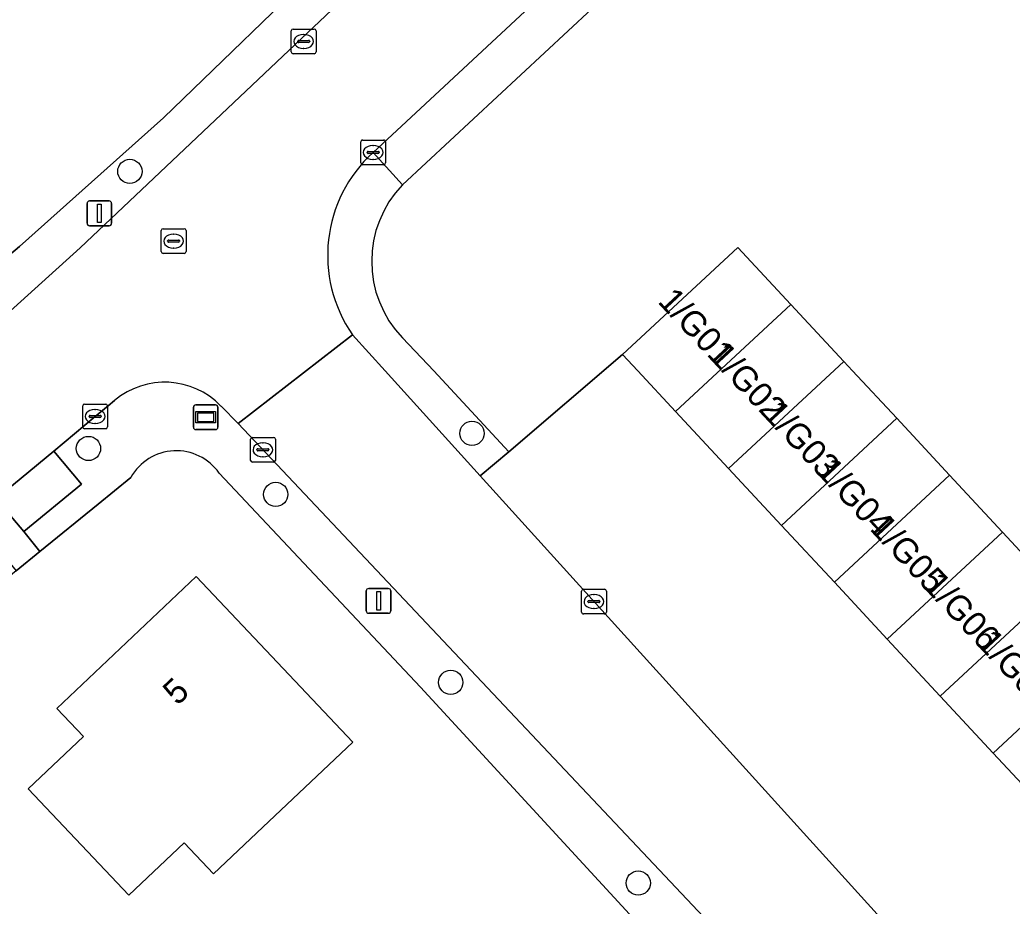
# Model space of a CAD drawing. Extents: x 162661 to 163484, y 380247 to 381230.
# Drawn here: x 163254.19 to 163294.19, y 380978.41 to 381014.16 of the extents above; entities that cross this region are included whole.
import ezdxf

# ---------------------------------------------------------------- set-up
doc = ezdxf.new("R2010")
doc.units = 0
for name, color, linetype in [('IMGEO_Berm_groen', 7, 'Continuous'), ('IMGEO_Boom', 7, 'Continuous'), ('IMGEO_Erf', 7, 'Continuous'), ('IMGEO_Groenvoorziening', 7, 'Continuous'), ('IMGEO_Kolk', 7, 'Continuous'), ('IMGEO_Lichtmast', 7, 'Continuous'), ('IMGEO_Pand', 7, 'Continuous'), ('IMGEO_Pand_nummerreeks', 7, 'Continuous'), ('IMGEO_Parkeervlak_halfverhard', 7, 'Continuous'), ('IMGEO_Parkeervlak_open', 7, 'Continuous'), ('IMGEO_Rijbaan_lokaal_gesloten', 7, 'Continuous'), ('IMGEO_Rioolput', 7, 'Continuous'), ('IMGEO_Straatnaambord', 7, 'Continuous'), ('IMGEO_Voetpad_open', 7, 'Continuous')]:
    doc.layers.add(name, color=color, linetype=linetype)

msp = doc.modelspace()

# ---------------------------------------------------------------- linework, layer by layer
at = {"layer": 'IMGEO_Berm_groen'}
for points in [[(163258.012, 380998.803), (163257.757, 380998.595), (163257.226, 380998.162), (163255.56, 380996.763), (163256.672, 380995.43), (163254.347, 380993.516), (163254.999, 380992.715), (163257.344, 380994.624), (163258.666, 380995.7)], [(163262.994, 380997.873), (163262.301, 380998.58)], [(163262.225, 380995.879), (163270.341, 380987.244), (163283.301, 380973.164), (163284.882, 380974.654), (163262.994, 380997.873)]]:
    msp.add_lwpolyline(points, dxfattribs=at)
for centre, radius, start, end in [((163260.037, 380996.398), 3.144, 43.9412, 130.1062), ((163260.502, 380994.674), 2.103, 34.9726, 150.7859)]:
    msp.add_arc(centre, radius, start, end, dxfattribs=at)
at = {"layer": 'IMGEO_Boom'}
for centre in [(163258.628, 381008.043), (163272.418, 380997.478), (163256.958, 380996.869), (163264.509, 380995.016), (163271.563, 380987.436), (163279.119, 380979.341)]:
    msp.add_circle(centre, 0.489, dxfattribs=at)
at = {"layer": 'IMGEO_Erf'}
for points in [[(163307.098, 381038.086), (163305.718, 381038.493), (163302.713, 381038.331), (163284.882, 381021.709), (163269.612, 381007.506)], [(163248.231, 381000), (163254.178, 381005.02), (163259.983, 381010.203), (163266.746, 381016.75)], [(163269.612, 381001.328), (163270.879, 381000), (163273.899, 380996.74), (163278.492, 381000.653), (163283.139, 381004.971), (163285.272, 381002.676), (163287.406, 381000.38), (163287.759, 381000), (163289.539, 380998.085), (163291.672, 380995.79), (163293.805, 380993.494), (163295.938, 380991.199)], [(163256.849, 380940.728), (163265.587, 380947.667), (163275.197, 380956.267), (163283.823, 380964.675), (163285.861, 380967.011), (163285.811, 380970.355), (163285.512, 380970.762), (163283.301, 380973.164), (163270.341, 380987.244), (163262.225, 380995.879)], [(163258.666, 380995.7), (163257.344, 380994.624), (163254.999, 380992.715), (163254.038, 380991.932), (163248.395, 380987.338), (163237.811, 380979.548), (163237.042, 380978.982), (163231.716, 380975.062), (163228.687, 380972.923), (163217.335, 380964.914), (163215.257, 380963.648)]]:
    msp.add_lwpolyline(points, dxfattribs=at)
msp.add_lwpolyline([(163254.532, 380983.145), (163256.754, 380985.248), (163255.682, 380986.381), (163261.301, 380991.699), (163267.614, 380985.029), (163263.983, 380981.593), (163261.995, 380979.711), (163260.81, 380980.963), (163258.587, 380978.859)], close=True, dxfattribs=at)
for centre, radius, start, end in [((163272.85, 381004.417), 4.475, 136.3524, 223.6476), ((163260.502, 380994.674), 2.103, 34.9726, 150.7859)]:
    msp.add_arc(centre, radius, start, end, dxfattribs=at)
at = {"layer": 'IMGEO_Groenvoorziening'}
for points in [[(163283.96, 381030.703), (163282.912, 381031.92), (163281.455, 381030.578), (163266.746, 381016.75), (163259.983, 381010.203), (163254.178, 381005.02), (163248.231, 381000)], [(163251.131, 380999.999), (163256.625, 381004.958), (163274.447, 381021.832), (163283.96, 381030.703)], [(163269.612, 381007.506), (163268.434, 381008.81)], [(163267.601, 381001.458), (163268.92, 381000), (163272.753, 380995.764), (163273.899, 380996.74), (163270.879, 381000), (163269.612, 381001.328)]]:
    msp.add_lwpolyline(points, dxfattribs=at)
for centre, radius, start, end in [((163272.217, 381004.658), 5.617, 132.3403, 214.7313), ((163272.85, 381004.417), 4.475, 136.3524, 223.6476)]:
    msp.add_arc(centre, radius, start, end, dxfattribs=at)
at = {"layer": 'IMGEO_Kolk'}
for p, q in [((163265.208, 381013.786), (163266.06, 381013.786)), ((163265.133, 381012.86), (163265.133, 381013.712)), ((163265.435, 381013.329), (163265.833, 381013.329)), ((163265.621, 381013.566), (163265.646, 381013.566)), ((163266.134, 381013.712), (163266.134, 381012.86)), ((163265.392, 381013.28), (163265.392, 381013.292)), ((163265.83, 381013.243), (163265.432, 381013.243)), ((163265.644, 381013.006), (163265.619, 381013.006)), ((163265.876, 381013.292), (163265.876, 381013.28)), ((163266.06, 381012.786), (163265.208, 381012.786)), ((163267.933, 381008.384), (163267.933, 381009.236)), ((163268.008, 381009.31), (163268.86, 381009.31)), ((163268.421, 381009.09), (163268.446, 381009.09)), ((163268.934, 381009.236), (163268.934, 381008.384)), ((163268.192, 381008.804), (163268.192, 381008.816)), ((163268.63, 381008.767), (163268.232, 381008.767)), ((163268.235, 381008.853), (163268.633, 381008.853)), ((163268.444, 381008.53), (163268.419, 381008.53)), ((163268.676, 381008.816), (163268.676, 381008.804)), ((163268.86, 381008.31), (163268.008, 381008.31)), ((163256.725, 380997.736), (163256.725, 380998.588)), ((163256.8, 380998.662), (163257.652, 380998.662)), ((163257.726, 380998.588), (163257.726, 380997.736)), ((163256.984, 380998.156), (163256.984, 380998.168)), ((163257.027, 380998.205), (163257.425, 380998.205)), ((163257.213, 380998.442), (163257.238, 380998.442)), ((163257.468, 380998.168), (163257.468, 380998.156)), ((163257.422, 380998.119), (163257.024, 380998.119)), ((163257.236, 380997.882), (163257.211, 380997.882)), ((163257.652, 380997.662), (163256.8, 380997.662)), ((163263.491, 380996.39), (163263.491, 380997.242)), ((163263.566, 380997.316), (163264.418, 380997.316)), ((163263.979, 380997.096), (163264.004, 380997.096)), ((163264.492, 380997.242), (163264.492, 380996.39)), ((163263.75, 380996.81), (163263.75, 380996.822)), ((163264.188, 380996.773), (163263.79, 380996.773)), ((163263.793, 380996.859), (163264.191, 380996.859)), ((163264.002, 380996.536), (163263.977, 380996.536)), ((163264.234, 380996.822), (163264.234, 380996.81)), ((163264.418, 380996.316), (163263.566, 380996.316)), ((163276.834, 380990.267), (163276.834, 380991.119)), ((163276.909, 380991.193), (163277.761, 380991.193)), ((163277.322, 380990.973), (163277.347, 380990.973)), ((163277.835, 380991.119), (163277.835, 380990.267)), ((163277.093, 380990.687), (163277.093, 380990.699)), ((163277.531, 380990.65), (163277.133, 380990.65)), ((163277.136, 380990.736), (163277.534, 380990.736)), ((163277.577, 380990.699), (163277.577, 380990.687)), ((163277.761, 380990.193), (163276.909, 380990.193)), ((163277.345, 380990.413), (163277.32, 380990.413))]:
    msp.add_line(p, q, dxfattribs=at)
for points in [[(163265.208, 381013.786), (163266.06, 381013.786)], [(163265.133, 381012.86), (163265.133, 381013.712)], [(163266.134, 381013.712), (163266.134, 381012.86)], [(163266.06, 381012.786), (163265.208, 381012.786)], [(163267.933, 381008.384), (163267.933, 381009.236)], [(163268.008, 381009.31), (163268.86, 381009.31)], [(163268.934, 381009.236), (163268.934, 381008.384)], [(163268.86, 381008.31), (163268.008, 381008.31)], [(163256.725, 380997.736), (163256.725, 380998.588)], [(163256.8, 380998.662), (163257.652, 380998.662)], [(163257.726, 380998.588), (163257.726, 380997.736)], [(163257.652, 380997.662), (163256.8, 380997.662)], [(163263.491, 380996.39), (163263.491, 380997.242)], [(163263.566, 380997.316), (163264.418, 380997.316)], [(163264.492, 380997.242), (163264.492, 380996.39)], [(163264.418, 380996.316), (163263.566, 380996.316)], [(163276.834, 380990.267), (163276.834, 380991.119)], [(163276.909, 380991.193), (163277.761, 380991.193)], [(163277.835, 380991.119), (163277.835, 380990.267)], [(163277.761, 380990.193), (163276.909, 380990.193)]]:
    msp.add_lwpolyline(points, dxfattribs=at)
for centre, radius, start, end in [((163265.21, 381013.71), 0.0765, 91.552, 178.448), ((163265.21, 381013.71), 0.0765, 91.552, 178.448), ((163266.058, 381013.71), 0.0765, 1.552, 88.448), ((163266.058, 381013.71), 0.0765, 1.552, 88.448), ((163265.432, 381013.289), 0.0403, 85.8775, 175.7526), ((163265.837, 381013.291), 0.0386, 1.7309, 96.639), ((163265.429, 381013.279), 0.0366, 178.938, 274.7102), ((163265.833, 381013.286), 0.043, 264.8664, 352.4533), ((163265.21, 381012.862), 0.0765, 181.552, 268.448), ((163265.21, 381012.862), 0.0765, 181.552, 268.448), ((163266.058, 381012.862), 0.0765, 271.552, 358.448), ((163266.058, 381012.862), 0.0765, 271.552, 358.448), ((163268.01, 381009.234), 0.0765, 91.552, 178.448), ((163268.01, 381009.234), 0.0765, 91.552, 178.448), ((163268.858, 381009.234), 0.0765, 1.552, 88.448), ((163268.858, 381009.234), 0.0765, 1.552, 88.448), ((163268.232, 381008.813), 0.0403, 85.8775, 175.7526), ((163268.229, 381008.803), 0.0366, 178.938, 274.7102), ((163268.633, 381008.81), 0.043, 264.8664, 352.4533), ((163268.637, 381008.815), 0.0386, 1.7309, 96.639), ((163268.01, 381008.386), 0.0765, 181.552, 268.448), ((163268.01, 381008.386), 0.0765, 181.552, 268.448), ((163268.858, 381008.386), 0.0765, 271.552, 358.448), ((163268.858, 381008.386), 0.0765, 271.552, 358.448), ((163256.802, 380998.586), 0.0765, 91.552, 178.448), ((163256.802, 380998.586), 0.0765, 91.552, 178.448), ((163257.65, 380998.586), 0.0765, 1.552, 88.448), ((163257.65, 380998.586), 0.0765, 1.552, 88.448), ((163257.024, 380998.165), 0.0403, 85.8775, 175.7526), ((163257.021, 380998.155), 0.0366, 178.938, 274.7102), ((163257.425, 380998.162), 0.043, 264.8664, 352.4533), ((163257.429, 380998.167), 0.0386, 1.7309, 96.639), ((163256.802, 380997.738), 0.0765, 181.552, 268.448), ((163256.802, 380997.738), 0.0765, 181.552, 268.448), ((163257.65, 380997.738), 0.0765, 271.552, 358.448), ((163257.65, 380997.738), 0.0765, 271.552, 358.448), ((163263.568, 380997.24), 0.0765, 91.552, 178.448), ((163263.568, 380997.24), 0.0765, 91.552, 178.448), ((163264.416, 380997.24), 0.0765, 1.552, 88.448), ((163264.416, 380997.24), 0.0765, 1.552, 88.448), ((163263.79, 380996.819), 0.0403, 85.8775, 175.7526), ((163263.787, 380996.809), 0.0366, 178.938, 274.7102), ((163264.191, 380996.816), 0.043, 264.8664, 352.4533), ((163264.195, 380996.821), 0.0386, 1.7309, 96.639), ((163263.568, 380996.392), 0.0765, 181.552, 268.448), ((163263.568, 380996.392), 0.0765, 181.552, 268.448), ((163264.416, 380996.392), 0.0765, 271.552, 358.448), ((163264.416, 380996.392), 0.0765, 271.552, 358.448), ((163276.911, 380991.117), 0.0765, 91.552, 178.448), ((163276.911, 380991.117), 0.0765, 91.552, 178.448), ((163277.759, 380991.117), 0.0765, 1.552, 88.448), ((163277.759, 380991.117), 0.0765, 1.552, 88.448), ((163277.133, 380990.696), 0.0403, 85.8775, 175.7526), ((163277.13, 380990.686), 0.0366, 178.938, 274.7102), ((163277.534, 380990.693), 0.043, 264.8664, 352.4533), ((163277.538, 380990.698), 0.0386, 1.7309, 96.639), ((163276.911, 380990.269), 0.0765, 181.552, 268.448), ((163276.911, 380990.269), 0.0765, 181.552, 268.448), ((163277.759, 380990.269), 0.0765, 271.552, 358.448), ((163277.759, 380990.269), 0.0765, 271.552, 358.448)]:
    msp.add_arc(centre, radius, start, end, dxfattribs=at)
for centre, major_axis, ratio, start_param, end_param in [((163265.62, 381013.286), (-0.387, 0.002), 0.722429, 4.712389, 7.853982), ((163265.645, 381013.286), (-0.39, 0.002), 0.717154, 1.570796, 4.712389), ((163268.42, 381008.81), (-0.387, 0.002), 0.722429, 4.712389, 7.853982), ((163268.445, 381008.81), (-0.39, 0.002), 0.717154, 1.570796, 4.712389), ((163257.212, 380998.162), (-0.387, 0.002), 0.722429, 4.712389, 7.853982), ((163257.237, 380998.162), (-0.39, 0.002), 0.717154, 1.570796, 4.712389), ((163263.978, 380996.816), (-0.387, 0.002), 0.722429, 4.712389, 7.853982), ((163264.003, 380996.816), (-0.39, 0.002), 0.717154, 1.570796, 4.712389), ((163277.321, 380990.693), (-0.387, 0.002), 0.722429, 4.712389, 7.853982), ((163277.346, 380990.693), (-0.39, 0.002), 0.717154, 1.570796, 4.712389)]:
    msp.add_ellipse(centre, major_axis=major_axis, ratio=ratio, start_param=start_param, end_param=end_param, dxfattribs=at)
at = {"layer": 'IMGEO_Lichtmast'}
for p, q in [((163256.9, 381005.952), (163256.9, 381006.752)), ((163256.9, 381006.752), (163256.9, 381005.952)), ((163257, 381006.852), (163257.79, 381006.852)), ((163257.79, 381006.852), (163257, 381006.852)), ((163257.89, 381006.752), (163257.89, 381005.952)), ((163257.89, 381005.952), (163257.89, 381006.752)), ((163257.79, 381005.852), (163257, 381005.852)), ((163257, 381005.852), (163257.79, 381005.852)), ((163268.156, 380990.322), (163268.156, 380991.122)), ((163268.156, 380991.122), (163268.156, 380990.322)), ((163268.256, 380991.222), (163269.046, 380991.222)), ((163269.046, 380991.222), (163268.256, 380991.222)), ((163269.146, 380991.122), (163269.146, 380990.322)), ((163269.146, 380990.322), (163269.146, 380991.122)), ((163269.046, 380990.222), (163268.256, 380990.222)), ((163268.256, 380990.222), (163269.046, 380990.222))]:
    msp.add_line(p, q, dxfattribs=at)
for points in [[(163257.32, 381006.727), (163257.47, 381006.727), (163257.47, 381005.977), (163257.32, 381005.977), (163257.32, 381006.727)], [(163268.576, 380991.097), (163268.726, 380991.097), (163268.726, 380990.347), (163268.576, 380990.347), (163268.576, 380991.097)]]:
    msp.add_lwpolyline(points, dxfattribs=at)
for centre, start, end in [((163257, 381006.752), 90, 180), ((163257, 381006.752), 90, 180), ((163257.79, 381006.752), 0, 90), ((163257.79, 381006.752), 360, 90), ((163257, 381005.952), 180, 270), ((163257, 381005.952), 180, 270), ((163257.79, 381005.952), 270, 0), ((163257.79, 381005.952), 270, 0), ((163268.256, 380991.122), 90, 180), ((163268.256, 380991.122), 90, 180), ((163269.046, 380991.122), 0, 90), ((163269.046, 380991.122), 360, 90), ((163268.256, 380990.322), 180, 270), ((163268.256, 380990.322), 180, 270), ((163269.046, 380990.322), 270, 0), ((163269.046, 380990.322), 270, 0)]:
    msp.add_arc(centre, 0.1, start, end, dxfattribs=at)
at = {"layer": 'IMGEO_Pand'}
for points in [[(163280.626, 380998.357), (163285.272, 381002.676), (163283.139, 381004.971), (163278.492, 381000.653), (163279.099, 381000)], [(163282.759, 380996.062), (163287.406, 381000.38), (163285.272, 381002.676), (163280.626, 380998.357)], [(163282.759, 380996.062), (163284.892, 380993.766), (163289.539, 380998.085), (163287.759, 381000), (163287.406, 381000.38)], [(163284.892, 380993.766), (163287.025, 380991.471), (163291.672, 380995.79), (163289.539, 380998.085)], [(163289.158, 380989.175), (163293.805, 380993.494), (163291.672, 380995.79), (163287.025, 380991.471)], [(163291.291, 380986.88), (163295.938, 380991.199), (163293.805, 380993.494), (163289.158, 380989.175)], [(163254.532, 380983.145), (163258.587, 380978.859), (163260.81, 380980.963), (163261.995, 380979.711), (163263.983, 380981.593), (163267.614, 380985.029), (163261.301, 380991.699), (163255.682, 380986.381), (163256.754, 380985.248)], [(163291.291, 380986.88), (163293.424, 380984.585), (163298.071, 380988.903), (163295.938, 380991.199)], [(163298.071, 380988.903), (163293.424, 380984.585), (163295.558, 380982.289), (163300.205, 380986.608)]]:
    msp.add_lwpolyline(points, close=True, dxfattribs=at)
at = {"layer": 'IMGEO_Parkeervlak_halfverhard'}
for points in [[(163302.713, 381038.331), (163301.545, 381039.608), (163299.113, 381037.367), (163283.728, 381023.037), (163268.434, 381008.81), (163269.612, 381007.506), (163284.882, 381021.709)], [(163256.672, 380995.43), (163255.56, 380996.763), (163253.218, 380994.843), (163254.347, 380993.516)]]:
    msp.add_lwpolyline(points, close=True, dxfattribs=at)
at = {"layer": 'IMGEO_Parkeervlak_open'}
msp.add_lwpolyline([(163303.91, 380973.295), (163299.824, 380977.698), (163297.691, 380979.994), (163295.558, 380982.289), (163293.424, 380984.585), (163291.291, 380986.88), (163289.158, 380989.175), (163287.025, 380991.471), (163284.892, 380993.766), (163282.759, 380996.062), (163280.626, 380998.357), (163279.099, 381000), (163278.492, 381000.653), (163273.899, 380996.74), (163272.753, 380995.764), (163291.33, 380975.235), (163303.455, 380962.21), (163308.847, 380956.416), (163310.321, 380957.793), (163314.601, 380961.79), (163312.463, 380964.091), (163310.325, 380966.392), (163308.186, 380968.693), (163306.048, 380970.994)], close=True, dxfattribs=at)
at = {"layer": 'IMGEO_Rijbaan_lokaal_gesloten'}
for points in [[(163283.728, 381023.037), (163299.113, 381037.367), (163301.545, 381039.608), (163301.923, 381039.953), (163304.26, 381042.085), (163300.394, 381046.146), (163298.188, 381043.972), (163298.154, 381043.939), (163296.587, 381042.478), (163292.678, 381038.833), (163291.303, 381037.551), (163287.414, 381033.924), (163283.96, 381030.703), (163274.447, 381021.832), (163256.625, 381004.958), (163251.131, 380999.999)], [(163268.434, 381008.81), (163283.728, 381023.037)], [(163262.301, 380998.58), (163262.994, 380997.873), (163267.601, 381001.458)], [(163291.33, 380975.235), (163272.753, 380995.764), (163268.92, 381000), (163267.601, 381001.458), (163262.994, 380997.873), (163284.882, 380974.654), (163287.093, 380972.307)], [(163252.298, 380994.062), (163253.218, 380994.843), (163255.56, 380996.763), (163257.226, 380998.162), (163257.757, 380998.595), (163258.012, 380998.803)]]:
    msp.add_lwpolyline(points, dxfattribs=at)
for centre, radius, start, end in [((163272.217, 381004.658), 5.617, 132.3403, 214.7313), ((163260.037, 380996.398), 3.144, 43.9412, 130.1062)]:
    msp.add_arc(centre, radius, start, end, dxfattribs=at)
at = {"layer": 'IMGEO_Rioolput'}
for p, q in [((163259.967, 381005.733), (163260.819, 381005.733)), ((163259.892, 381004.807), (163259.892, 381005.659)), ((163260.38, 381005.513), (163260.405, 381005.513)), ((163260.893, 381005.659), (163260.893, 381004.807)), ((163260.151, 381005.227), (163260.151, 381005.239)), ((163260.589, 381005.19), (163260.191, 381005.19)), ((163260.194, 381005.276), (163260.592, 381005.276)), ((163260.403, 381004.953), (163260.378, 381004.953)), ((163260.635, 381005.239), (163260.635, 381005.227)), ((163260.819, 381004.733), (163259.967, 381004.733))]:
    msp.add_line(p, q, dxfattribs=at)
for points in [[(163259.967, 381005.733), (163260.819, 381005.733)], [(163259.892, 381004.807), (163259.892, 381005.659)], [(163260.893, 381005.659), (163260.893, 381004.807)], [(163260.819, 381004.733), (163259.967, 381004.733)]]:
    msp.add_lwpolyline(points, dxfattribs=at)
for centre, radius, start, end in [((163259.969, 381005.657), 0.0765, 91.552, 178.448), ((163259.969, 381005.657), 0.0765, 91.552, 178.448), ((163260.817, 381005.657), 0.0765, 1.552, 88.448), ((163260.817, 381005.657), 0.0765, 1.552, 88.448), ((163260.191, 381005.236), 0.0403, 85.8775, 175.7526), ((163260.188, 381005.226), 0.0366, 178.938, 274.7102), ((163260.592, 381005.233), 0.043, 264.8664, 352.4533), ((163260.596, 381005.238), 0.0386, 1.7309, 96.639), ((163259.969, 381004.809), 0.0765, 181.552, 268.448), ((163259.969, 381004.809), 0.0765, 181.552, 268.448), ((163260.817, 381004.809), 0.0765, 271.552, 358.448), ((163260.817, 381004.809), 0.0765, 271.552, 358.448)]:
    msp.add_arc(centre, radius, start, end, dxfattribs=at)
for centre, major_axis, ratio, start_param, end_param in [((163260.379, 381005.233), (-0.387, 0.002), 0.722429, 4.712389, 7.853982), ((163260.404, 381005.233), (-0.39, 0.002), 0.717154, 1.570796, 4.712389)]:
    msp.add_ellipse(centre, major_axis=major_axis, ratio=ratio, start_param=start_param, end_param=end_param, dxfattribs=at)
at = {"layer": 'IMGEO_Straatnaambord'}
for p, q in [((163261.186, 380997.729), (163261.186, 380998.529)), ((163261.186, 380998.529), (163261.186, 380997.729)), ((163261.286, 380998.629), (163262.076, 380998.629)), ((163262.076, 380998.629), (163261.286, 380998.629)), ((163262.176, 380998.529), (163262.176, 380997.729)), ((163262.176, 380997.729), (163262.176, 380998.529)), ((163262.076, 380997.629), (163261.286, 380997.629)), ((163261.286, 380997.629), (163262.076, 380997.629))]:
    msp.add_line(p, q, dxfattribs=at)
for points in [[(163261.287, 380998.361), (163262.075, 380998.361), (163262.075, 380997.897), (163261.287, 380997.897), (163261.287, 380998.361)], [(163261.352, 380998.296), (163261.352, 380997.962), (163262.01, 380997.962), (163262.01, 380998.296), (163261.352, 380998.296)]]:
    msp.add_lwpolyline(points, dxfattribs=at)
for centre, start, end in [((163261.286, 380998.529), 90, 180), ((163261.286, 380998.529), 90, 180), ((163262.076, 380998.529), 0, 90), ((163262.076, 380998.529), 360, 90), ((163261.286, 380997.729), 180, 270), ((163261.286, 380997.729), 180, 270), ((163262.076, 380997.729), 270, 0), ((163262.076, 380997.729), 270, 0)]:
    msp.add_arc(centre, 0.1, start, end, dxfattribs=at)
at = {"layer": 'IMGEO_Voetpad_open'}
msp.add_lwpolyline([(163253.218, 380994.843), (163252.298, 380994.062), (163253.401, 380992.726), (163254.038, 380991.932), (163254.999, 380992.715), (163254.347, 380993.516)], close=True, dxfattribs=at)

# ---------------------------------------------------------------- texts
at = {"layer": 'IMGEO_Pand_nummerreeks'}
for s, rotation, p in [('1/G01', 313.0033, (163279.873, 381002.772)), ('1/G02', 313.0033, (163281.948, 381000.547)), ('1/G03', 313.0033, (163284.107, 380998.233)), ('1/G04', 313.0033, (163286.262, 380995.922)), ('1/G05', 313.0033, (163288.416, 380993.612)), ('1/G06', 313.0033, (163290.571, 380991.302)), ('1/G07', 313.0033, (163292.725, 380988.992)), ('5', 43.4235, (163260.546, 380986.469))]:
    msp.add_text(s, height=1, rotation=rotation, dxfattribs=at).set_placement(p)

doc.saveas('drawing.dxf')
